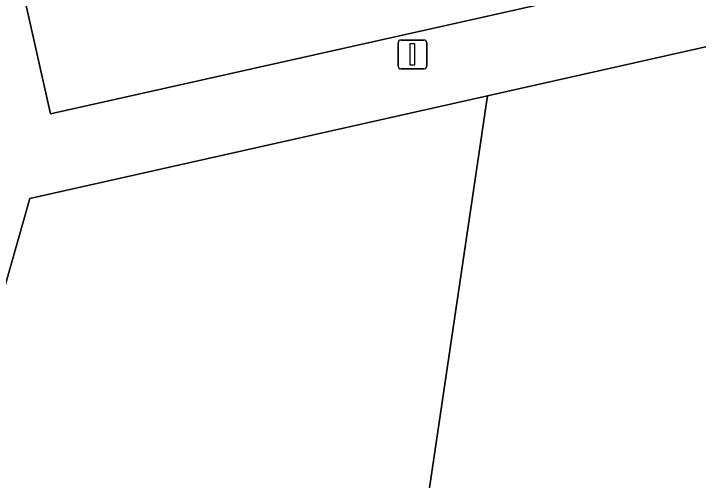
# Model space of a CAD drawing. Extents: x 161772 to 163126, y 383092 to 383917.
# Drawn here: x 163050.29 to 163073.97, y 383683.35 to 383699.49 of the extents above; entities that cross this region are included whole.
import ezdxf

# ---------------------------------------------------------------- set-up
doc = ezdxf.new("R2010")
doc.units = 0
for name, color, linetype in [('IMGEO_Lichtmast', 7, 'Continuous'), ('IMGEO_Pand', 7, 'Continuous'), ('IMGEO_Parkeervlak_open', 7, 'Continuous'), ('IMGEO_Voetpad_open', 7, 'Continuous')]:
    doc.layers.add(name, color=color, linetype=linetype)

msp = doc.modelspace()

# ---------------------------------------------------------------- linework, layer by layer
at = {"layer": 'IMGEO_Lichtmast'}
for p, q in [((163063.687, 383698.583), (163064.477, 383698.583)), ((163064.477, 383698.583), (163063.687, 383698.583)), ((163063.587, 383697.683), (163063.587, 383698.483)), ((163063.587, 383698.483), (163063.587, 383697.683)), ((163064.577, 383698.483), (163064.577, 383697.683)), ((163064.577, 383697.683), (163064.577, 383698.483)), ((163064.477, 383697.583), (163063.687, 383697.583)), ((163063.687, 383697.583), (163064.477, 383697.583))]:
    msp.add_line(p, q, dxfattribs=at)
msp.add_lwpolyline([(163064.007, 383698.458), (163064.157, 383698.458), (163064.157, 383697.708), (163064.007, 383697.708), (163064.007, 383698.458)], dxfattribs=at)
for centre, start, end in [((163063.687, 383698.483), 90, 180), ((163063.687, 383698.483), 90, 180), ((163064.477, 383698.483), 0, 90), ((163064.477, 383698.483), 360, 90), ((163063.687, 383697.683), 180, 270), ((163063.687, 383697.683), 180, 270), ((163064.477, 383697.683), 270, 0), ((163064.477, 383697.683), 270, 0)]:
    msp.add_arc(centre, 0.1, start, end, dxfattribs=at)
at = {"layer": 'IMGEO_Pand'}
for points in [[(163078.539, 383699.313), (163066.681, 383696.654), (163062.197, 383666.331), (163060.118, 383658.944), (163069.345, 383656.181), (163076.875, 383657.883), (163076.568, 383659.239), (163079.181, 383659.807), (163083.584, 383660.817), (163084.374, 383661.171), (163084.912, 383661.736), (163085.219, 383662.508), (163085.21, 383663.319), (163082.122, 383677.458), (163083.4, 383677.745)], [(163066.681, 383696.654), (163050.849, 383693.103), (163048.103, 383683.459), (163042.973, 383663.058), (163042.936, 383662.935), (163059.886, 383658.12), (163060.118, 383658.944), (163062.197, 383666.331)]]:
    msp.add_lwpolyline(points, close=True, dxfattribs=at)
at = {"layer": 'IMGEO_Parkeervlak_open'}
msp.add_lwpolyline([(163071.865, 383705.205), (163050.408, 383700.367), (163050.682, 383699.925), (163051.559, 383696.029), (163071.887, 383700.583), (163071.131, 383703.995)], dxfattribs=at)
at = {"layer": 'IMGEO_Voetpad_open'}
for points in [[(162962.712, 383714.613), (162963.534, 383717.328), (162994.098, 383707.986), (162996.422, 383707.276), (162996.607, 383707.874), (163000, 383706.843), (163019.081, 383701.085), (163018.734, 383699.908), (163019.182, 383699.776), (163017.069, 383692.58), (163048.103, 383683.459), (163050.849, 383693.103), (163066.681, 383696.654), (163078.539, 383699.313), (163081.953, 383700.113), (163080.735, 383705.414)], [(163071.131, 383703.995), (163071.887, 383700.583), (163051.559, 383696.029), (163050.682, 383699.925), (163050.408, 383700.367)]]:
    msp.add_lwpolyline(points, dxfattribs=at)

doc.saveas('drawing.dxf')
